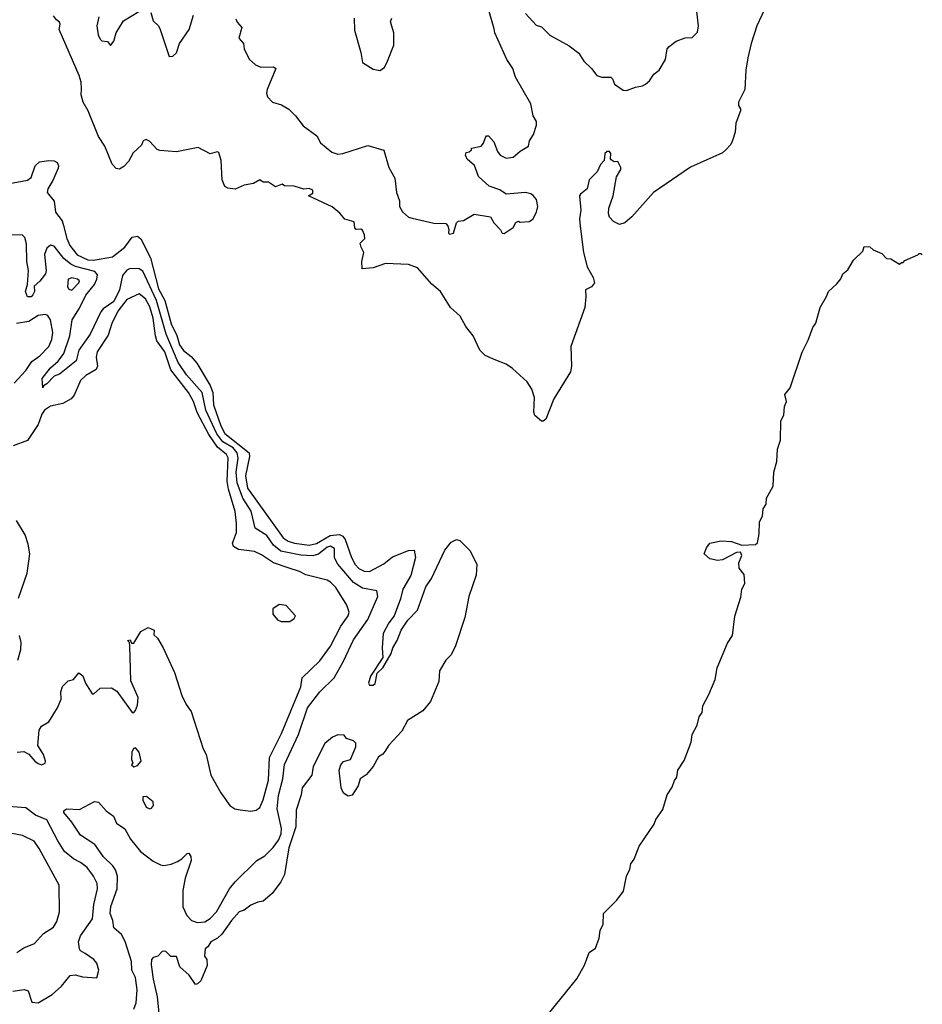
# Model space of a CAD drawing. Extents: x 1603745 to 1745082, y 385868 to 533966.
# Tile 295 of 646: x 1724301 to 1729393, y 399463 to 405020. Entities that reach past the tile are written whole.
import ezdxf

# ---------------------------------------------------------------- set-up
doc = ezdxf.new("R2010")
doc.units = 0

msp = doc.modelspace()

# ---------------------------------------------------------------- linework, layer by layer
at = {"layer": '0CON20XD'}
for points in [[(1728516.8, 405105), (1728459.8, 404985), (1728427, 404885), (1728408.8, 404805), (1728397.4, 404735), (1728392.2, 404625), (1728355.3, 404555), (1728355.4, 404535.4), (1728366.9, 404516.9), (1728366.8, 404505), (1728341.2, 404435), (1728336.7, 404385), (1728322.9, 404337.1), (1728312.4, 404315), (1728285.2, 404284.8), (1728265, 404269.1), (1728085, 404187.3), (1727876.7, 404045), (1727755, 403907.8), (1727715, 403873.3), (1727685, 403863.5), (1727650.9, 403880.9), (1727628, 403905), (1727622.5, 403925), (1727624.2, 403955), (1727648.5, 404025), (1727667.5, 404132.5), (1727692.5, 404175), (1727692.5, 404185), (1727675, 404220), (1727655, 404217.5), (1727638.3, 404228.3), (1727633.8, 404235), (1727635.8, 404265), (1727628, 404275), (1727615, 404276.2), (1727602.1, 404265), (1727597.5, 404225), (1727578.2, 404201.8), (1727558.3, 404161.7), (1727513.8, 404115), (1727503.3, 404065), (1727464.3, 404035.7), (1727458.8, 404025), (1727466.9, 403945), (1727459.4, 403895), (1727463.1, 403855), (1727482.1, 403705), (1727501.6, 403625), (1727536.7, 403565), (1727544.4, 403535), (1727527.6, 403512.4), (1727492.5, 403495), (1727495.5, 403455), (1727488.5, 403395), (1727410.7, 403175), (1727413.8, 403065), (1727407.8, 403032.2), (1727315, 402879.4), (1727269.1, 402765), (1727255, 402753.3), (1727245, 402754.5), (1727206.4, 402785), (1727202, 402805), (1727205, 402888), (1727190.3, 402935), (1727163.8, 402975), (1727080.8, 403050.8), (1727044.6, 403074.6), (1726988, 403098), (1726927.8, 403125), (1726896.7, 403155), (1726860, 403235), (1726817.6, 403287.6), (1726786, 403346), (1726731.9, 403395), (1726675.6, 403485), (1726626.9, 403526.9), (1726545, 403620), (1726495, 403638), (1726365, 403643.5), (1726295, 403620), (1726233.8, 403613.8), (1726232, 403655), (1726243.3, 403705), (1726226.7, 403735), (1726221.2, 403758.8), (1726247.5, 403785), (1726246.7, 403805), (1726235, 403832.5), (1726225, 403837.5), (1726200, 403835), (1726192.5, 403845), (1726188.3, 403878.3), (1726135, 403893.8), (1726107.7, 403927.7), (1726063.2, 403963.2), (1725930, 404025), (1725955, 404040), (1725955, 404057.5), (1725935, 404066.2), (1725905, 404062.5), (1725849.3, 404079.3), (1725795, 404082.5), (1725781.7, 404091.7), (1725745, 404076.7), (1725705, 404102.5), (1725675, 404102.5), (1725655, 404116.2), (1725620, 404095), (1725567.5, 404085), (1725516.1, 404063.9), (1725475, 404068.6), (1725459.1, 404079.1), (1725443.1, 404115), (1725438.6, 404225), (1725425, 404270), (1725415, 404273.3), (1725375, 404262.5), (1725308, 404298), (1725186.6, 404273.4), (1725092.3, 404282.3), (1725076.2, 404286.2), (1725033.9, 404333.9), (1725015, 404343.3), (1724997.5, 404335), (1724988.8, 404311.2), (1724941.2, 404268.8), (1724915, 404218.8), (1724888.3, 404191.7), (1724865, 404175.8), (1724845, 404179.5), (1724822.3, 404205), (1724780.9, 404305), (1724745, 404360.6), (1724687.8, 404505), (1724660, 404555), (1724648.3, 404595), (1724649.4, 404629.4), (1724647.8, 404667.8), (1724637.3, 404705), (1724524.2, 404964.2), (1724530, 404995), (1724526.2, 405005), (1724508, 405018), (1724491.2, 405041.2)], [(1724747.1, 405035), (1724736.5, 404985), (1724743.1, 404935), (1724755, 404908.8), (1724765, 404901.2), (1724795.6, 404895.6), (1724813.6, 404873.6), (1724831.7, 404898.3), (1724845, 404946.2), (1724887.3, 405012.7), (1724972.5, 405065)], [(1725040.7, 405060.7), (1725055, 405013.3), (1725084.1, 404984.1), (1725093.8, 404965), (1725145, 404812.5), (1725165, 404813.8), (1725185, 404833.3), (1725202.5, 404885), (1725257.5, 404965), (1725281.4, 405045)], [(1725520.5, 405025), (1725527.1, 405005), (1725554.2, 404975), (1725537.5, 404915), (1725563.8, 404885), (1725567.1, 404855), (1725595, 404796.2), (1725631.2, 404765), (1725662, 404752), (1725732.9, 404752.9), (1725745.8, 404745), (1725698, 404625), (1725694.2, 404605), (1725699.2, 404585), (1725726.7, 404555), (1725778.7, 404538.7), (1725818.8, 404515), (1725857.4, 404477.4), (1725900.2, 404420.2), (1725976.9, 404365), (1725997.5, 404325), (1726061.3, 404271.3), (1726095, 404260), (1726125, 404264.4), (1726265, 404309.5), (1726355, 404283.8), (1726384.3, 404185), (1726417.5, 404125), (1726427.5, 404045), (1726443.6, 403996.4), (1726444.3, 403965), (1726460.8, 403935), (1726494.6, 403904.6), (1726515, 403898.6), (1726638, 403872), (1726705, 403870), (1726716.4, 403856.4), (1726722.5, 403835), (1726720, 403815), (1726725, 403810), (1726747.5, 403815), (1726766.1, 403873.9), (1726775, 403883.3), (1726805, 403886.2), (1726865, 403921.2), (1726957.3, 403907.3), (1726975, 403872.5), (1727013, 403833), (1727022.5, 403815), (1727035, 403812.5), (1727085, 403847.5), (1727100, 403875), (1727115, 403882.5), (1727125, 403877.5), (1727175, 403881.2), (1727195, 403893.3), (1727217.3, 403932.7), (1727224.1, 403965.9), (1727217.1, 404005), (1727197.6, 404027.6), (1727185, 404036.9), (1727154.5, 404044.5), (1727045, 404034.4), (1727010.3, 404060.3), (1726950, 404080), (1726890, 404135), (1726867, 404197), (1726825, 404233.3), (1726816.7, 404255), (1726820.7, 404269.3), (1726837, 404273), (1726850, 404285), (1726850, 404295), (1726905, 404305.8), (1726917.8, 404322.2), (1726928, 404355), (1726935, 404363.8), (1726945, 404364), (1726975, 404330.8), (1726996.4, 404276.4), (1727011.2, 404255), (1727045, 404237.5), (1727085, 404244.4), (1727125, 404277.5), (1727171.2, 404305), (1727177.5, 404335), (1727199.1, 404370.9), (1727217.1, 404425), (1727217.5, 404445), (1727197.6, 404477.6), (1727184.2, 404545), (1727098.2, 404695), (1727082.7, 404745), (1727048.6, 404795), (1726981.6, 404945), (1726978.4, 404968.4), (1726950, 405065)], [(1727155, 405054), (1727215, 404988.8), (1727245, 404978.8), (1727292.4, 404932.4), (1727401.7, 404871.7), (1727455, 404830), (1727483.3, 404785), (1727526, 404745), (1727556.2, 404705), (1727585, 404695.7), (1727636, 404696), (1727646.1, 404686.1), (1727657.5, 404655), (1727705, 404622), (1727725, 404620), (1727775, 404638.6), (1727815, 404645.8), (1727831.2, 404655), (1727853.8, 404675), (1727878.6, 404711.4), (1727908, 404735), (1727943.8, 404795), (1727954, 404855), (1727965, 404868.8), (1728005, 404898.8), (1728055, 404916.7), (1728095, 404920), (1728125, 404950), (1728130, 404985), (1728120.8, 405065)], [(1726187.8, 405027.8), (1726190.6, 404960.6), (1726225.8, 404835), (1726235, 404777.5), (1726295, 404740), (1726333.6, 404733.6), (1726359.5, 404750.5), (1726376.7, 404785), (1726411.9, 404875), (1726412.5, 404945), (1726393.3, 405006.7), (1726401.1, 405028.9)], [(1724235, 404092.7), (1724345, 404113.4), (1724365, 404129.4), (1724388.5, 404195), (1724413.1, 404216.9), (1724465.2, 404225.2), (1724495, 404222.7), (1724513.5, 404213.5), (1724520.4, 404195), (1724518, 404182), (1724488.8, 404111.2), (1724459.4, 404065), (1724456, 404045), (1724495.9, 403995.9), (1724504.1, 403934.1), (1724540, 403885), (1724548.3, 403858.3), (1724566.4, 403785), (1724583.5, 403745), (1724625, 403693.1), (1724685, 403663.4), (1724717.9, 403662.1), (1724825, 403681.4), (1724895, 403735.6), (1724935, 403792.5), (1724965, 403798.8), (1724985, 403782.5), (1725039.8, 403675), (1725085, 403500), (1725119.8, 403435), (1725155, 403303.1), (1725186.7, 403236.7), (1725203.4, 403185), (1725225, 403152.9), (1725268.4, 403118.4), (1725301.4, 403081.4), (1725375.5, 402955.5), (1725391, 402915), (1725395.4, 402845.4), (1725435, 402727.2), (1725458.1, 402685), (1725594.8, 402575), (1725597, 402555), (1725574.2, 402445), (1725586.2, 402375), (1725787.7, 402095), (1725815, 402077.1), (1725851.9, 402065), (1725935, 402053.9), (1725975, 402063.9), (1726051.8, 402108.2), (1726105, 402114.8), (1726123.8, 402103.8), (1726136.5, 402086.5), (1726172.2, 401985), (1726194.3, 401945), (1726215, 401922.6), (1726245, 401907.1), (1726275, 401905.3), (1726355, 401949.2), (1726405, 401988.9), (1726494.6, 402024.6), (1726525.9, 402025.9), (1726533.4, 401985), (1726507.9, 401882.1), (1726463.1, 401805), (1726449.6, 401750.4), (1726414.3, 401655), (1726384.5, 401615.5), (1726352.5, 401555), (1726345.9, 401474.1), (1726350, 401420), (1726280, 401315), (1726268.8, 401275), (1726275, 401263.8), (1726295, 401263.8), (1726307, 401273), (1726318.3, 401331.7), (1726348.8, 401361.2), (1726397, 401443), (1726405.8, 401475), (1726430, 401515), (1726454, 401575), (1726490.2, 401629.8), (1726545, 401688), (1726592.1, 401817.9), (1726625, 401865.6), (1726698.8, 402025), (1726735, 402071.1), (1726765, 402085.4), (1726785, 402080), (1726841.9, 402021.9), (1726879.1, 401945), (1726876.2, 401885), (1726835.3, 401764.7), (1726812.7, 401645), (1726758.9, 401485), (1726734.5, 401435.5), (1726705.8, 401405), (1726670, 401345), (1726665.8, 401284.2), (1726617.9, 401172.1), (1726575, 401118), (1726488.8, 401065), (1726456, 401005), (1726384.5, 400925.5), (1726360.6, 400889.4), (1726350, 400875), (1726325, 400860), (1726296, 400805), (1726255, 400757.5), (1726222.5, 400735), (1726210, 400695), (1726176.4, 400643.6), (1726155, 400637.5), (1726127.5, 400655), (1726114.2, 400684.2), (1726103.3, 400785), (1726112.5, 400815), (1726127, 400833), (1726167.5, 400845), (1726197.5, 400915), (1726197, 400937), (1726185, 400950), (1726145, 400962.5), (1726131.7, 400981.7), (1726095, 400983.3), (1726065, 400970), (1726023.3, 400935), (1725956, 400805), (1725950, 400755), (1725894, 400685), (1725888.8, 400645), (1725861.1, 400558.9), (1725858.4, 400465), (1725819.2, 400345), (1725794.5, 400195.5), (1725775, 400153.3), (1725725, 400087.5), (1725675, 400044), (1725645, 400039.2), (1725605, 400022), (1725566.8, 399993.2), (1725540, 399985), (1725496.2, 399935), (1725442, 399858), (1725416.2, 399835), (1725380, 399815), (1725363, 399787), (1725347.5, 399775), (1725343.3, 399735), (1725356, 399715), (1725358.3, 399681.7), (1725322.5, 399595), (1725305, 399577.5), (1725292.5, 399575), (1725258, 399628), (1725204.2, 399674.2), (1725185, 399732.5), (1725153, 399733), (1725125, 399760), (1725115, 399762.5), (1725105, 399760), (1725080, 399735), (1725053.6, 399726.4), (1725044.2, 399715.8), (1725042.9, 399685), (1725053.9, 399605), (1725076.9, 399505), (1725090.5, 399375)], [(1724944.7, 399435.3), (1724958.3, 399471.7), (1724964.7, 399545), (1724954.7, 399614.7), (1724934.2, 399655), (1724932.5, 399705), (1724896.4, 399816.4), (1724875.7, 399855.7), (1724832.5, 399895), (1724827.1, 399935), (1724811.8, 399975), (1724815.3, 400015), (1724850.3, 400115), (1724852.8, 400185), (1724841.3, 400221.3), (1724826.2, 400245), (1724774.4, 400294.4), (1724725, 400364.5), (1724645, 400416.9), (1724595, 400491.4), (1724550, 400545), (1724550.8, 400555), (1724564.3, 400565.7), (1724637.9, 400562.1), (1724723.5, 400606.5), (1724745, 400604.4), (1724789.2, 400555), (1724830.8, 400525), (1724847.1, 400485), (1724893.4, 400453.4), (1724927.1, 400395), (1724982.2, 400325), (1725055, 400270), (1725095, 400249.3), (1725115, 400246), (1725155, 400253.2), (1725191.7, 400268.3), (1725216.7, 400283.3), (1725245, 400313.3), (1725256, 400316), (1725267, 400297), (1725268.6, 400275), (1725235.2, 400174.8), (1725220.8, 400105), (1725222.3, 400012.3), (1725244, 399964), (1725271.1, 399935), (1725305, 399923.4), (1725345, 399928.9), (1725375, 399946.8), (1725410.7, 399985), (1725485, 400114.4), (1725516.5, 400153.5), (1725638.1, 400275), (1725685, 400301.5), (1725731.5, 400348.5), (1725761.3, 400388.7), (1725775.9, 400425), (1725778.4, 400455), (1725754.3, 400565), (1725761.7, 400641.7), (1725784.9, 400735.1), (1725794.2, 400815.8), (1725873.2, 400985), (1725925, 401135.5), (1725995, 401225.4), (1726074.6, 401305), (1726125.8, 401395), (1726185, 401519.1), (1726264.3, 401635), (1726321.2, 401765), (1726315, 401796), (1726235, 401812.1), (1726185, 401842.8), (1726096.2, 401946.2), (1726077.9, 401982.1), (1726076.9, 402035), (1726055, 402048.4), (1726035, 402043.3), (1725987.2, 402002.8), (1725955, 401993.8), (1725887.2, 401997.2), (1725775, 402020.2), (1725733.2, 402053.2), (1725695, 402108.2), (1725629.4, 402149.4), (1725606.3, 402245), (1725560.1, 402320.1), (1725528.7, 402405), (1725521.8, 402465), (1725534.3, 402545), (1725528.7, 402575), (1725505, 402603.5), (1725447.6, 402637.6), (1725412.5, 402682.5), (1725351.2, 402815), (1725331.2, 402915), (1725243.1, 403015), (1725195.4, 403084.6), (1725128.1, 403245), (1725072, 403435), (1724995, 403599.5), (1724975, 403613.1), (1724925, 403615.3), (1724905, 403605.4), (1724881.4, 403575), (1724863.5, 403495), (1724831.5, 403428.5), (1724773, 403387), (1724759.4, 403370.6), (1724697.8, 403245), (1724634.3, 403155), (1724619.1, 403095), (1724525, 403019.5), (1724495, 403007.8), (1724455, 402965.4), (1724436, 402954), (1724432.5, 402942.5), (1724428.1, 402995), (1724475.5, 403054.5), (1724518.4, 403091.6), (1724550, 403135), (1724584.9, 403235.1), (1724597.2, 403325), (1724638.8, 403391.2), (1724673.6, 403465), (1724723.3, 403525), (1724737.1, 403555), (1724739.8, 403579.8), (1724725, 403597.8), (1724616.2, 403626.2), (1724589.1, 403639.1), (1724550.9, 403670.9), (1724495, 403740.9), (1724475, 403747.1), (1724455, 403730.6), (1724440.7, 403695), (1724450.2, 403605), (1724446.2, 403585), (1724415, 403543.6), (1724382.5, 403515), (1724383.8, 403485), (1724375, 403466.9), (1724365, 403455.7), (1724345.7, 403455.7), (1724334, 403485), (1724345.7, 403525), (1724350, 403605), (1724342.3, 403655), (1724339.2, 403755), (1724330.6, 403790.6), (1724315.6, 403805.6), (1724255, 403803.5)], [(1727291.7, 399418.3), (1727443.2, 399606.8), (1727486.8, 399683.2), (1727514.1, 399755), (1727549.7, 399780.3), (1727570.4, 399835), (1727575, 399878.8), (1727591.8, 399915), (1727594.1, 399975), (1727669.5, 400050.5), (1727708.1, 400101.9), (1727724.7, 400185), (1727743.2, 400225), (1727748.8, 400255), (1727768, 400282), (1727795, 400355.6), (1727880.7, 400479.3), (1727888.9, 400505), (1727928.4, 400561.6), (1727954.6, 400645), (1727982.4, 400687.6), (1727994.2, 400725), (1728008.2, 400745), (1728013.4, 400785), (1728049.2, 400839.2), (1728088.5, 400941.5), (1728094.7, 400985), (1728122.5, 401037.5), (1728134.8, 401085), (1728150.8, 401109.2), (1728155, 401146.9), (1728189.1, 401210.9), (1728223.7, 401296.3), (1728235, 401362), (1728295, 401500.8), (1728321.5, 401545), (1728335, 401653.3), (1728369.9, 401760.1), (1728375.5, 401805), (1728391.7, 401838.3), (1728387.9, 401887.9), (1728359.4, 401925), (1728358.6, 401955), (1728374.3, 401995), (1728366.7, 402015), (1728345, 402013.1), (1728265, 401970.8), (1728238.3, 401968.3), (1728195, 401977.1), (1728162.9, 402005), (1728175, 402039.4), (1728195, 402065.3), (1728258.3, 402078.3), (1728317.5, 402075), (1728375, 402053.5), (1728452.6, 402057.4), (1728462.8, 402067.2), (1728472.2, 402117.8), (1728474.8, 402185), (1728491.7, 402218.3), (1728495, 402259.2), (1728511.9, 402285), (1728515, 402320), (1728552.2, 402387.8), (1728554.8, 402465), (1728573, 402527), (1728575.5, 402595), (1728593.5, 402646.5), (1728595.5, 402755), (1728611.5, 402788.5), (1728615, 402836.2), (1728627.5, 402865), (1728617.1, 402905), (1728648.5, 402941.5), (1728715, 403143.8), (1728748.7, 403211.3), (1728775, 403283.3), (1728793.1, 403306.9), (1728817.5, 403395), (1728853.4, 403456.6), (1728862.9, 403485), (1728910.8, 403529.2), (1728932.7, 403557.3), (1728944.3, 403585), (1728972.9, 403607.1), (1729005, 403663.3), (1729056.7, 403713.3), (1729065, 403740), (1729097, 403737), (1729115, 403720), (1729165, 403700), (1729191.7, 403671.7), (1729215, 403670), (1729265, 403640), (1729275, 403650), (1729285, 403650), (1729295, 403660), (1729368.3, 403691.7), (1729375, 403700), (1729385, 403700), (1729393, 403692)], [(1724595, 403494), (1724635.6, 403535), (1724637.8, 403545), (1724628, 403555), (1724595, 403561.8), (1724574.4, 403555), (1724571.5, 403511.5), (1724578, 403498), (1724595, 403494)], [(1724286.2, 400885), (1724325, 400889.5), (1724352.5, 400875), (1724386, 400835), (1724405, 400821.4), (1724425, 400814.3), (1724445, 400823.3), (1724447.1, 400835), (1724435, 400873.3), (1724403.6, 400923.6), (1724410.2, 401009.8), (1724425, 401032.5), (1724465, 401056.2), (1724514, 401135), (1724534.4, 401185), (1724533.2, 401226.8), (1724543.2, 401256.8), (1724575, 401287.5), (1724605, 401296.7), (1724635, 401332.5), (1724657.3, 401317.3), (1724672.5, 401275), (1724710, 401215), (1724720, 401215), (1724755, 401247.5), (1724819.3, 401249.3), (1724849.3, 401229.3), (1724935, 401110), (1724945, 401110), (1724955, 401120), (1724965, 401150), (1724970, 401195), (1724928.3, 401288.3), (1724922.5, 401485), (1724920, 401505), (1724910, 401515), (1724925, 401520), (1724931.7, 401501.7), (1724945, 401500), (1724985, 401567.5), (1725025, 401590), (1725060, 401575), (1725058.3, 401548.3), (1725078.3, 401528.3), (1725110, 401475), (1725173.8, 401335), (1725216.2, 401205), (1725240, 401155), (1725269.4, 401115), (1725335.8, 400905), (1725352.4, 400872.4), (1725379.2, 400755), (1725436, 400656), (1725486.7, 400585), (1725515, 400566.2), (1725545, 400560), (1725605, 400552), (1725635, 400559.2), (1725655, 400574), (1725674.3, 400615.7), (1725705, 400727.5), (1725710.9, 400855), (1725778.8, 400991.2), (1725887.8, 401255), (1725894.4, 401305), (1725995, 401401.8), (1726055, 401483.5), (1726113.5, 401596.5), (1726154.6, 401655), (1726159.1, 401675), (1726146.7, 401715), (1726085, 401814.4), (1726055.2, 401845.2), (1726035, 401856.8), (1725915, 401886.1), (1725879.2, 401905), (1725815, 401926.4), (1725733.6, 401953.6), (1725665, 401999.2), (1725625, 402017.8), (1725535, 402030), (1725506.4, 402046.4), (1725501.2, 402065), (1725524.2, 402125.8), (1725524.5, 402175.5), (1725516, 402244), (1725479.1, 402369.1), (1725471.7, 402415), (1725477.2, 402547.2), (1725466.9, 402565), (1725417.7, 402607.7), (1725368.4, 402678.4), (1725302.7, 402802.7), (1725281, 402865), (1725254.3, 402915), (1725153.1, 403043.1), (1725119.1, 403145), (1725075, 403207.8), (1725066.5, 403235), (1725054.8, 403334.8), (1725035, 403399.1), (1725010, 403445), (1724975, 403472.3), (1724905, 403440), (1724855.4, 403375), (1724820.4, 403305), (1724800.9, 403239.1), (1724737.9, 403145), (1724732.9, 403115), (1724740, 403065), (1724732.9, 403045), (1724675, 403010.8), (1724645, 402982.9), (1724608.8, 402901.2), (1724590.9, 402879.1), (1724545, 402852.9), (1724475, 402838.8), (1724441.8, 402815), (1724426.3, 402793.7), (1724405.7, 402734.3), (1724345.3, 402644.7), (1724265, 402615.3)], [(1724270.9, 402969.1), (1724335, 403040.5), (1724369.7, 403090.3), (1724415, 403122.9), (1724465, 403174.4), (1724483.1, 403215), (1724488.1, 403255), (1724475.9, 403325.9), (1724459.5, 403349.5), (1724445, 403356), (1724405, 403349.2), (1724352.9, 403317.1), (1724283.8, 403305)], [(1724295.3, 401754.7), (1724343.3, 401895), (1724359.2, 402005), (1724349.7, 402059.7), (1724332.3, 402112.3), (1724282.3, 402192.3)], [(1725777, 401623), (1725825, 401623.8), (1725849.2, 401640.8), (1725856.2, 401655), (1725805, 401712.5), (1725765, 401720), (1725730, 401695), (1725728.8, 401665), (1725755, 401632.5), (1725777, 401623)], [(1724290.8, 401405), (1724306.7, 401465), (1724309.6, 401505), (1724300.9, 401545)], [(1724945, 400802.5), (1724965, 400810), (1724986.7, 400835), (1724975.9, 400885.9), (1724955, 400910), (1724943.6, 400906.4), (1724933.3, 400885), (1724932.5, 400845), (1724940, 400825), (1724932.5, 400815), (1724945, 400802.5)], [(1725035, 400566.7), (1725045, 400570), (1725056.7, 400585), (1725053.3, 400605), (1725015.9, 400635.9), (1724996.7, 400633.3), (1724996, 400615), (1725013.8, 400575), (1725035, 400566.7)], [(1724262.3, 399537.7), (1724325.6, 399545.6), (1724348.2, 399538.2), (1724370, 399475), (1724405, 399471.4), (1724485, 399518.1), (1724537.1, 399565), (1724585.6, 399624.4), (1724615, 399628.6), (1724655, 399618.1), (1724737.1, 399612.9), (1724746.7, 399655), (1724737.1, 399695), (1724719.2, 399715), (1724669.8, 399749.8), (1724645, 399764.3), (1724638.1, 399775), (1724632.5, 399815), (1724645, 399848.6), (1724711.8, 399945), (1724719.2, 400025), (1724740.5, 400115), (1724738.5, 400145), (1724717.8, 400185), (1724681.1, 400235), (1724645, 400262.9), (1724605, 400282.9), (1724554.7, 400325), (1724516.7, 400385), (1724455, 400504.7), (1724390.9, 400530.9), (1724335, 400570.8), (1724185, 400582.1)], [(1724285, 399754.6), (1724325, 399781.5), (1724384, 399806), (1724435, 399863.1), (1724491.1, 399898.9), (1724510.5, 399929.5), (1724525.4, 399985), (1724524.5, 400135), (1724411.9, 400341.9), (1724382.6, 400382.6), (1724316.7, 400415), (1724248.3, 400428.3)]]:
    msp.add_lwpolyline(points, dxfattribs=at)

doc.saveas('drawing.dxf')
